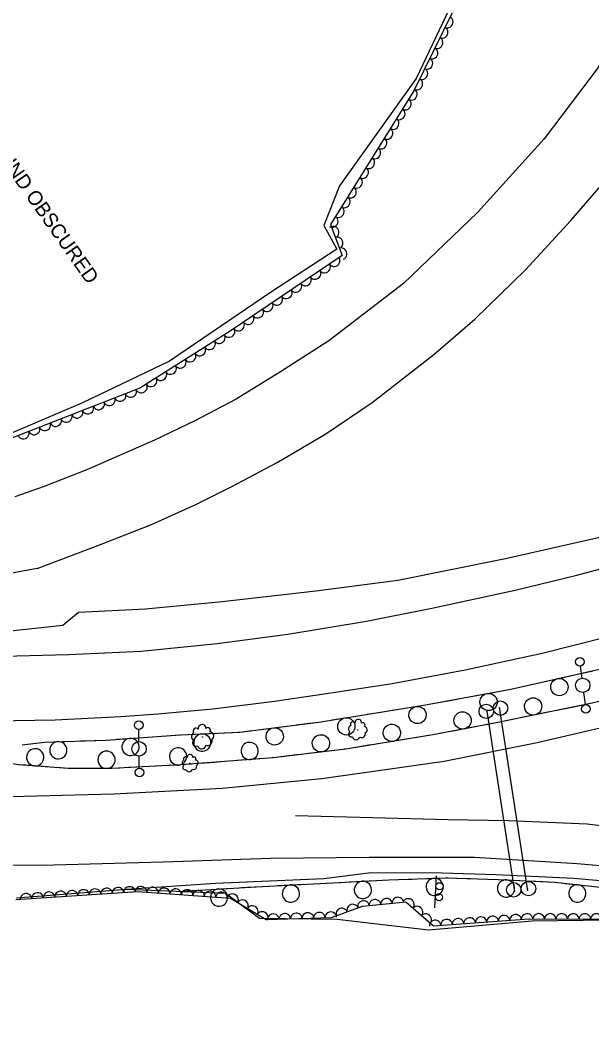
# Model space of a CAD drawing. Extents: x 1746719 to 1766531, y 631721 to 662391.
# Drawn here: x 1754551.4 to 1754749.8, y 647075.9 to 647423.4 of the extents above; entities that cross this region are included whole.
import ezdxf

# ---------------------------------------------------------------- set-up
doc = ezdxf.new("R2010")
doc.units = 0
for name, color, linetype in [('SURVEY - AERIAL SURVEY - Photo Control - Points - Elevations', 7, 'Continuous'), ('SURVEY - AERIAL SURVEY - Photo Control - Points - Locators', 7, 'Continuous'), ('SURVEY - AERIAL SURVEY - Photo Control - Points - Numbers', 7, 'Continuous'), ('SURVEY - AERIAL SURVEY - Photo Control with Text', 7, 'Continuous'), ('SURVEY - CENTERLINE - Existing Roads - Development', 7, 'Continuous'), ('SURVEY - CONTROL - Grid', 7, 'Continuous')]:
    doc.layers.add(name, color=color, linetype=linetype)

msp = doc.modelspace()

# ---------------------------------------------------------------- linework, layer by layer
at = {"layer": 'SURVEY - AERIAL SURVEY - Photo Control - Points - Elevations'}
msp.add_line((1754557.35, 647233.04), (1754427.03, 647209.09), dxfattribs=at)
for points in [[(1754871.54, 647630.01), (1754863.35, 647614.51), (1754857.83, 647616.81), (1754853.37, 647608.03), (1754845.81, 647592.42), (1754835.24, 647571.18), (1754826.67, 647552.1), (1754815.7, 647528.74), (1754799.15, 647495.21), (1754787.22, 647470.34), (1754770.87, 647438.19), (1754751.63, 647406.45), (1754733.18, 647382.19), (1754710.05, 647356.65), (1754684.39, 647331.99), (1754658.51, 647312.05), (1754641.79, 647301.33), (1754626.34, 647291.8), (1754611.96, 647284.31), (1754598, 647277.56), (1754574.83, 647267.36), (1754559.79, 647261.5), (1754549.52, 647257.92)], [(1754557.35, 647233.04), (1754579.24, 647241.29), (1754597.01, 647248.33), (1754612.37, 647255.18), (1754624.88, 647261.46), (1754640.56, 647269.77), (1754657.51, 647279.8), (1754673.58, 647290.68), (1754694.99, 647307.25), (1754709.17, 647319.53), (1754726.76, 647336.72), (1754742.51, 647353.79), (1754759.59, 647373.63), (1754773.04, 647391.91), (1754787.54, 647414.84), (1754800.67, 647439.76)], [(1754981.21, 647317.84), (1754952.02, 647306.19), (1754940.75, 647302.15), (1754929.33, 647298.55), (1754922.97, 647297.58), (1754898.06, 647288.57), (1754861.61, 647276.8), (1754832.76, 647267.46), (1754795.25, 647255.89), (1754753, 647243.92), (1754719.85, 647236.34), (1754682.41, 647228.83), (1754653.96, 647225.18), (1754621.53, 647221.49), (1754594.87, 647218.84), (1754571.62, 647217.76), (1754566.16, 647213.23), (1754542.48, 647210.62), (1754519.16, 647211.43), (1754494.31, 647211.87), (1754463.56, 647212.58), (1754438.92, 647215.09), (1754424.26, 647213.51), (1754410.75, 647214.65)], [(1754427.03, 647209.09), (1754442.69, 647207.27), (1754462.29, 647205.38), (1754488.89, 647203.28), (1754513.5, 647202.52), (1754541.11, 647202.43), (1754568.15, 647203.18), (1754593.34, 647204.36), (1754619.77, 647207.01), (1754644.25, 647210.25), (1754671.63, 647214.78), (1754694.22, 647219.19), (1754723.21, 647225.53), (1754744.52, 647230.68), (1754770.96, 647237.81), (1754797.14, 647245.31), (1754822.25, 647252.68), (1754850.2, 647261.32), (1754880.13, 647271), (1754909.46, 647280.66), (1754922.65, 647285.15)], [(1754542.43, 647180.18), (1754563.58, 647180.51), (1754586.29, 647181.61), (1754599.18, 647182.51), (1754618.26, 647184.28), (1754639.61, 647186.91), (1754659.98, 647189.95), (1754680.51, 647193.1), (1754705.78, 647197.88), (1754732.55, 647203.62), (1754755.39, 647209.36), (1754789.35, 647218.34), (1754820.49, 647227.16), (1754851.27, 647236.73), (1754884.21, 647247.33), (1754901.01, 647252.86), (1754927.8, 647229.82)], [(1754927.8, 647229.82), (1754891.95, 647218.53), (1754850.24, 647205), (1754811.72, 647193.43), (1754769.53, 647181.49), (1754730.77, 647172.53), (1754698.53, 647165.97), (1754656.11, 647159.97), (1754621.54, 647156.59), (1754583.9, 647154.65), (1754548.24, 647153.76), (1754515.75, 647153.74), (1754488.17, 647155.02), (1754454.41, 647156.98), (1754429.07, 647159.48), (1754406.04, 647162.56), (1754381.92, 647166.44), (1754356.52, 647171.06), (1754332.71, 647175.38)], [(1754646.99, 647147.3), (1754673.72, 647146.6), (1754699.89, 647145.91), (1754720.82, 647145.55), (1754748.14, 647144.33), (1754752.78, 647143.74), (1754773.91, 647141.2), (1754805.29, 647137.53), (1754822.64, 647134.86), (1754845.16, 647130.96), (1754871.25, 647126.12), (1754900.59, 647119.81), (1754930.61, 647113.2), (1754955.53, 647107.48), (1754983.56, 647100.49), (1755003, 647096.02), (1754988.9, 647131.48), (1754968.54, 647184.57), (1754956.31, 647215.29)], [(1754328.27, 647152.18), (1754368.78, 647144.9), (1754397.02, 647140.31), (1754425.29, 647136.58), (1754454.18, 647133.51), (1754477.51, 647132.02), (1754500.43, 647130.79), (1754528.33, 647130.28), (1754558.79, 647129.98), (1754601.01, 647131.21), (1754638.26, 647132.5), (1754672.48, 647132.78), (1754709.07, 647132.77), (1754744.73, 647130.64), (1754785.63, 647126.95), (1754823.21, 647121.67), (1754859.33, 647115.16), (1754912, 647104.34), (1754949.05, 647095.46), (1754993.86, 647084.27)], [(1754588.3, 647121.71), (1754619.22, 647123.71), (1754656.78, 647125.44), (1754673.18, 647127.52), (1754697.85, 647127.34)], [(1754697.85, 647127.34), (1754716.4, 647126.74), (1754743.48, 647125.51), (1754772.28, 647122.92), (1754799.59, 647119.46), (1754821.4, 647116.92), (1754843.37, 647112.57), (1754867.68, 647107.98), (1754893.78, 647102.45), (1754929.53, 647094.68), (1754968.95, 647084.72)]]:
    msp.add_lwpolyline(points, dxfattribs=at)
at = {"layer": 'SURVEY - AERIAL SURVEY - Photo Control - Points - Locators'}
for points in [[(1754705.93, 647439.26), (1754688.76, 647403.15), (1754662.27, 647365.88), (1754656.73, 647352.04), (1754661.25, 647343.88), (1754638.28, 647328.79), (1754603.26, 647304.95), (1754572.99, 647290.48), (1754538.23, 647275.7)], [(1754550.13, 647118.63), (1754588.3, 647121.71), (1754622.71, 647120.27), (1754634.41, 647111.56), (1754661.39, 647111.27), (1754693.15, 647107.62), (1754729.03, 647110.67), (1754755.58, 647111), (1754788.42, 647115.66), (1754815.6, 647112.5), (1754817.2, 647106.35), (1754853.84, 647101.89), (1754891.27, 647096.5), (1754932.58, 647086.15), (1754978.58, 647075.92)]]:
    msp.add_lwpolyline(points, dxfattribs=at)
at = {"layer": 'SURVEY - AERIAL SURVEY - Photo Control - Points - Numbers'}
for points in [[(1754552.16, 647171.77), (1754559.89, 647172.77), (1754581.25, 647173.47), (1754607.05, 647175.23), (1754627.68, 647176.21), (1754655, 647179.7), (1754692.06, 647185.63), (1754721.68, 647191.17), (1754759.62, 647199.64), (1754802.14, 647210.65), (1754832.94, 647219.08), (1754861.24, 647226.41), (1754872.63, 647229.37)], [(1754862.39, 647218.78), (1754816.12, 647204.12), (1754785.56, 647195.24), (1754749.85, 647186.22), (1754717.15, 647179.57), (1754694.57, 647175.24), (1754664.38, 647170.32), (1754639.21, 647167.3), (1754607.04, 647164.8), (1754583.17, 647163.6), (1754568.03, 647163.62), (1754550.88, 647164.88), (1754541.4, 647166.31)], [(1754745.51, 647196.49), (1754750.09, 647197.51)], [(1754733.41, 647193.79), (1754742.38, 647195.79)], [(1754708.92, 647188.78), (1754717.96, 647190.47)], [(1754721.1, 647191.06), (1754721.68, 647191.17), (1754725.7, 647192.07)], [(1754725.7, 647192.07), (1754730.28, 647193.09)], [(1754696.53, 647186.47), (1754701.15, 647187.33)], [(1754701.15, 647187.33), (1754705.77, 647188.2)], [(1754676.51, 647183.14), (1754681.15, 647183.89)], [(1754684.3, 647184.39), (1754692.06, 647185.63), (1754693.38, 647185.88)], [(1754742.2, 647184.66), (1754737.59, 647183.72)], [(1754746.81, 647185.6), (1754742.2, 647184.66)], [(1754651.8, 647179.29), (1754655, 647179.7), (1754656.46, 647179.93)], [(1754659.62, 647180.44), (1754668.7, 647181.89)], [(1754671.86, 647182.4), (1754676.51, 647183.14)], [(1754722.31, 647180.61), (1754717.7, 647179.68)], [(1754734.46, 647183.09), (1754725.44, 647181.25)], [(1754627, 647176.18), (1754627.68, 647176.21), (1754631.67, 647176.72)], [(1754634.84, 647177.12), (1754643.97, 647178.29)], [(1754647.14, 647178.69), (1754651.8, 647179.29)], [(1754709.94, 647178.19), (1754700.91, 647176.46)], [(1754717.7, 647179.68), (1754717.15, 647179.57), (1754713.09, 647178.79)], [(1754560, 647172.77), (1754569.19, 647173.07)], [(1754572.39, 647173.18), (1754577.09, 647173.33)], [(1754577.09, 647173.33), (1754581.25, 647173.47), (1754581.78, 647173.51)], [(1754584.98, 647173.72), (1754594.15, 647174.35)], [(1754597.35, 647174.57), (1754602.04, 647174.89)], [(1754602.04, 647174.89), (1754606.73, 647175.21)], [(1754609.92, 647175.36), (1754619.11, 647175.8)], [(1754622.31, 647175.95), (1754627, 647176.18)], [(1754685.34, 647173.74), (1754676.27, 647172.26)], [(1754693.14, 647175.01), (1754688.5, 647174.25)], [(1754697.77, 647175.85), (1754694.57, 647175.24), (1754693.14, 647175.01)], [(1754552.16, 647171.77), (1754556.82, 647172.37)], [(1754660.65, 647169.87), (1754651.51, 647168.78)], [(1754668.47, 647170.98), (1754664.38, 647170.32), (1754663.83, 647170.25)], [(1754673.11, 647171.74), (1754668.47, 647170.98)], [(1754623.45, 647166.08), (1754618.76, 647165.71)], [(1754635.81, 647167.04), (1754626.64, 647166.32)], [(1754643.67, 647167.83), (1754639.21, 647167.3), (1754639, 647167.28)], [(1754648.34, 647168.4), (1754643.67, 647167.83)], [(1754560.95, 647164.14), (1754551.77, 647164.81)], [(1754568.83, 647163.61), (1754568.03, 647163.62), (1754564.14, 647163.9)], [(1754573.53, 647163.61), (1754568.83, 647163.61)], [(1754585.93, 647163.74), (1754583.17, 647163.6), (1754576.73, 647163.61)], [(1754593.82, 647164.14), (1754589.12, 647163.9)], [(1754598.51, 647164.37), (1754593.82, 647164.14)], [(1754610.89, 647165.1), (1754607.04, 647164.8), (1754601.71, 647164.53)], [(1754618.76, 647165.71), (1754614.08, 647165.35)], [(1754607.81, 647121), (1754633.31, 647122.54), (1754659.91, 647123.92), (1754679.31, 647124.9), (1754699.11, 647125.62), (1754717.4, 647125.06), (1754736.98, 647124.08), (1754755.85, 647122), (1754774.6, 647119.99), (1754793.08, 647118.03), (1754818.31, 647114.45), (1754835.74, 647111.45), (1754860.66, 647106.73), (1754884.87, 647101.83), (1754909.34, 647096.66), (1754940.68, 647089.24), (1754964.24, 647083.36)], [(1754665.62, 647124.21), (1754674.81, 647124.67)], [(1754678.01, 647124.83), (1754679.31, 647124.9), (1754682.71, 647125.02)], [(1754682.71, 647125.02), (1754687.4, 647125.19)], [(1754690.6, 647125.31), (1754699.11, 647125.62), (1754699.79, 647125.59)], [(1754702.99, 647125.5), (1754707.69, 647125.36)], [(1754707.69, 647125.36), (1754712.39, 647125.21)], [(1754715.59, 647125.12), (1754717.4, 647125.06), (1754724.78, 647124.69)], [(1754727.97, 647124.53), (1754732.67, 647124.3)], [(1754732.67, 647124.3), (1754736.98, 647124.08), (1754737.36, 647124.04)], [(1754607.81, 647121), (1754612.51, 647121.28)], [(1754615.7, 647121.47), (1754624.88, 647122.03)], [(1754628.08, 647122.22), (1754632.77, 647122.51)], [(1754632.77, 647122.51), (1754633.31, 647122.54), (1754637.46, 647122.75)], [(1754640.66, 647122.92), (1754649.84, 647123.4)], [(1754653.04, 647123.56), (1754657.74, 647123.81)], [(1754657.74, 647123.81), (1754659.91, 647123.92), (1754662.43, 647124.05)], [(1754740.54, 647123.69), (1754749.68, 647122.68)]]:
    msp.add_lwpolyline(points, dxfattribs=at)
for centre, start, end in [((1754738.5, 647191.85), 215.8576, 215.8436), ((1754713.94, 647186.67), 213.8523, 213.8383), ((1754729.4, 647185.12), 34.7663, 34.7523), ((1754689.28, 647182.15), 212.3722, 212.3582), ((1754664.59, 647178.2), 212.3722, 212.3582), ((1754704.91, 647180.27), 34.1086, 34.0947), ((1754639.74, 647174.72), 210.5468, 210.5328), ((1754680.37, 647175.96), 32.5316, 32.5176), ((1754564.65, 647169.92), 205.1618, 205.1479), ((1754589.72, 647171.04), 207.1633, 207.1493), ((1754614.61, 647172.58), 205.9856, 205.9716), ((1754655.77, 647172.31), 30.1056, 30.0916), ((1754556.63, 647167.46), 19.0699, 19.0559), ((1754581.38, 647166.6), 23.2079, 23.194), ((1754606.19, 647167.76), 26.1461, 26.1321), ((1754631.04, 647169.67), 27.7127, 27.6987), ((1754670.33, 647121.44), 206.1582, 206.1442), ((1754695.26, 647122.47), 205.3477, 205.3337), ((1754719.99, 647121.93), 200.4121, 200.3981), ((1754620.43, 647118.75), 206.7278, 206.7139), ((1754645.36, 647120.16), 206.2378, 206.2238), ((1754744.74, 647120.21), 196.9733, 196.9593)]:
    msp.add_arc(centre, 3, start, end, dxfattribs=at)
at = {"layer": 'SURVEY - AERIAL SURVEY - Photo Control with Text'}
for points in [[(1754708.03, 647439.64), (1754688.01, 647398.79), (1754659.14, 647352.41), (1754663.14, 647341.65), (1754624.29, 647315.41), (1754592.93, 647295.56), (1754549.31, 647278.63), (1754516.14, 647266.02), (1754486.6, 647257.22), (1754447.95, 647251.35), (1754405.32, 647250.38), (1754377.14, 647235.8), (1754343.39, 647240.32)], [(1754549.86, 647118.06), (1754592.09, 647120.85), (1754624.38, 647118.57), (1754636.82, 647111.14), (1754659.38, 647111.9), (1754670.15, 647115.75), (1754685.25, 647117.25), (1754694.79, 647108.99), (1754728.07, 647111.33), (1754756.23, 647111.23), (1754780.97, 647115.1), (1754794.12, 647114.72), (1754815.86, 647114.31), (1754836.85, 647108.36), (1754862.8, 647102.49), (1754896.33, 647095.82), (1754933.79, 647087.14), (1754973.94, 647078.69)]]:
    msp.add_lwpolyline(points, dxfattribs=at)
for centre, radius in [((1754668.49, 647176.95), 0.0395), ((1754614.65, 647174.49), 0.0469), ((1754610.32, 647165.34), 0.0333)]:
    msp.add_circle(centre, radius, dxfattribs=at)
for centre, radius, start, end in [((1754668.7, 647179.48), 1.13, 351.4932, 184.9129), ((1754612.44, 647176.55), 1.02, 41.2627, 218.5819), ((1754614.52, 647177.5), 1.34, 358.6441, 192.0638), ((1754616.54, 647176.85), 0.922, 318.6234, 137.369), ((1754666.53, 647177.31), 1.22, 109.3989, 236.2446), ((1754666.86, 647178.91), 0.86, 34.1119, 211.431), ((1754670.32, 647178.72), 0.777, 311.4725, 130.2182), ((1754670.75, 647177.01), 1.13, 289.3564, 86.1453), ((1754612.29, 647174.62), 1.45, 116.5498, 243.3955), ((1754612.31, 647172.43), 1.12, 126.7087, 301.709), ((1754616.5, 647173.1), 1.53, 245.56, 23.0842), ((1754617.3, 647174.9), 1.34, 296.5072, 93.2962), ((1754666.32, 647175.47), 0.945, 119.5578, 294.5581), ((1754667.98, 647174.82), 1.28, 189.3049, 345.1434), ((1754669.89, 647175.59), 1.29, 238.4091, 15.9334), ((1754614.36, 647171.91), 1.52, 196.4558, 352.2943), ((1754608.65, 647165.52), 1.03, 113.6444, 240.49), ((1754608.83, 647166.89), 0.726, 38.3573, 215.6765), ((1754610.34, 647167.49), 0.954, 355.7387, 189.1583), ((1754611.75, 647166.95), 0.656, 315.718, 134.4636), ((1754612.22, 647165.54), 0.956, 293.6018, 90.3907), ((1754608.59, 647163.96), 0.798, 123.8033, 298.8036), ((1754610.02, 647163.52), 1.08, 193.5504, 349.3889), ((1754611.59, 647164.29), 1.09, 242.6546, 20.1788)]:
    msp.add_arc(centre, radius, start, end, dxfattribs=at)
for centre, major_axis in [((1754699.71, 647422.67), (-0.88, -1.8)), ((1754697.95, 647419.08), (-0.88, -1.8)), ((1754696.19, 647415.49), (-0.88, -1.8)), ((1754694.43, 647411.89), (-0.88, -1.8)), ((1754692.67, 647408.3), (-0.88, -1.8)), ((1754690.91, 647404.71), (-0.88, -1.8)), ((1754689.15, 647401.12), (-0.88, -1.8)), ((1754687.26, 647397.6), (-1.06, -1.7)), ((1754685.15, 647394.2), (-1.06, -1.7)), ((1754683.04, 647390.8), (-1.06, -1.7)), ((1754680.92, 647387.41), (-1.06, -1.7)), ((1754678.81, 647384.01), (-1.06, -1.7)), ((1754676.7, 647380.62), (-1.06, -1.7)), ((1754674.58, 647377.22), (-1.06, -1.7)), ((1754672.47, 647373.82), (-1.06, -1.7)), ((1754670.36, 647370.43), (-1.06, -1.7)), ((1754668.24, 647367.03), (-1.06, -1.7)), ((1754666.13, 647363.63), (-1.06, -1.7)), ((1754664.02, 647360.24), (-1.06, -1.7)), ((1754661.9, 647356.84), (-1.06, -1.7)), ((1754659.79, 647353.45), (-1.06, -1.7)), ((1754660.11, 647349.8), (0.7, -1.87)), ((1754661.5, 647346.06), (0.7, -1.87)), ((1754662.9, 647342.31), (0.7, -1.87)), ((1754660.41, 647339.8), (-1.66, -1.12)), ((1754653.78, 647335.32), (-1.66, -1.12)), ((1754657.09, 647337.56), (-1.66, -1.12)), ((1754650.46, 647333.09), (-1.66, -1.12)), ((1754643.83, 647328.61), (-1.66, -1.12)), ((1754647.15, 647330.85), (-1.66, -1.12)), ((1754640.52, 647326.37), (-1.66, -1.12)), ((1754633.89, 647321.89), (-1.66, -1.12)), ((1754637.2, 647324.13), (-1.66, -1.12)), ((1754630.57, 647319.66), (-1.66, -1.12)), ((1754623.94, 647315.19), (-1.69, -1.07)), ((1754627.26, 647317.42), (-1.66, -1.12)), ((1754617.18, 647310.91), (-1.69, -1.07)), ((1754620.56, 647313.05), (-1.69, -1.07)), ((1754613.8, 647308.77), (-1.69, -1.07)), ((1754607.04, 647304.49), (-1.69, -1.07)), ((1754610.42, 647306.63), (-1.69, -1.07)), ((1754603.66, 647302.35), (-1.69, -1.07)), ((1754596.9, 647298.07), (-1.69, -1.07)), ((1754600.28, 647300.21), (-1.69, -1.07)), ((1754589.85, 647294.37), (-1.86, -0.72)), ((1754593.52, 647295.93), (-1.69, -1.07)), ((1754582.39, 647291.47), (-1.86, -0.72)), ((1754586.12, 647292.92), (-1.86, -0.72)), ((1754571.21, 647287.13), (-1.86, -0.72)), ((1754574.94, 647288.58), (-1.86, -0.72)), ((1754578.67, 647290.02), (-1.86, -0.72)), ((1754563.75, 647284.23), (-1.86, -0.72)), ((1754567.48, 647285.68), (-1.86, -0.72)), ((1754556.29, 647281.34), (-1.86, -0.72)), ((1754560.02, 647282.79), (-1.86, -0.72)), ((1754552.56, 647279.89), (-1.86, -0.72)), ((1754561.43, 647118.83), (2, 0.13)), ((1754565.43, 647119.09), (2, 0.13)), ((1754569.42, 647119.35), (2, 0.13)), ((1754573.41, 647119.62), (2, 0.13)), ((1754577.4, 647119.88), (2, 0.13)), ((1754581.39, 647120.14), (2, 0.13)), ((1754585.38, 647120.4), (2, 0.13)), ((1754589.37, 647120.67), (2, 0.13)), ((1754593.36, 647120.76), (2, -0.14)), ((1754597.35, 647120.48), (2, -0.14)), ((1754601.34, 647120.19), (2, -0.14)), ((1754605.33, 647119.91), (2, -0.14)), ((1754609.32, 647119.63), (2, -0.14)), ((1754613.31, 647119.35), (2, -0.14)), ((1754617.3, 647119.07), (2, -0.14)), ((1754553.45, 647118.3), (2, 0.13)), ((1754557.44, 647118.56), (2, 0.13)), ((1754621.29, 647118.78), (2, -0.14)), ((1754625.16, 647118.1), (1.72, -1.03)), ((1754628.59, 647116.05), (1.72, -1.03)), ((1754670.55, 647115.79), (1.99, 0.2)), ((1754674.53, 647116.19), (1.99, 0.2)), ((1754678.51, 647116.58), (1.99, 0.2)), ((1754682.49, 647116.98), (1.99, 0.2)), ((1754686.18, 647116.45), (1.51, -1.31)), ((1754632.03, 647114), (1.72, -1.03)), ((1754635.46, 647111.95), (1.72, -1.03)), ((1754663, 647113.19), (1.88, 0.67)), ((1754666.77, 647114.54), (1.88, 0.67)), ((1754689.2, 647113.83), (1.51, -1.31)), ((1754639.24, 647111.22), (2, 0.07)), ((1754643.23, 647111.35), (2, 0.07)), ((1754647.23, 647111.49), (2, 0.07)), ((1754651.23, 647111.62), (2, 0.07)), ((1754655.23, 647111.76), (2, 0.07)), ((1754659.22, 647111.89), (2, 0.07)), ((1754692.23, 647111.21), (1.51, -1.31)), ((1754695.4, 647109.03), (2, 0.14)), ((1754699.39, 647109.31), (2, 0.14)), ((1754703.38, 647109.59), (2, 0.14)), ((1754707.37, 647109.87), (2, 0.14)), ((1754711.36, 647110.15), (2, 0.14)), ((1754715.35, 647110.43), (2, 0.14)), ((1754719.34, 647110.71), (2, 0.14)), ((1754723.33, 647110.99), (2, 0.14)), ((1754727.32, 647111.27), (2, 0.14)), ((1754731.32, 647111.31), (2, -0.01)), ((1754735.32, 647111.3), (2, -0.01)), ((1754739.32, 647111.29), (2, -0.01)), ((1754743.32, 647111.27), (2, -0.01)), ((1754747.32, 647111.26), (2, -0.01)), ((1754751.32, 647111.25), (2, -0.01))]:
    msp.add_ellipse(centre, major_axis=major_axis, ratio=0.940188, start_param=0, end_param=3.141593, dxfattribs=at)
at = {"layer": 'SURVEY - CENTERLINE - Existing Roads - Development'}
for p, q in [((1754745.77, 647199.14), (1754746.3, 647194.93)), ((1754746.93, 647189.97), (1754747.46, 647185.75)), ((1754592.63, 647172.89), (1754592.57, 647177.14)), ((1754592.76, 647163.65), (1754592.7, 647167.9))]:
    msp.add_line(p, q, dxfattribs=at)
for centre, radius in [((1754745.58, 647200.63), 1.5), ((1754746.61, 647192.45), 2.5), ((1754747.65, 647184.26), 1.5), ((1754592.54, 647178.64), 1.5), ((1754592.66, 647170.4), 2.5), ((1754592.78, 647162.15), 1.5)]:
    msp.add_circle(centre, radius, dxfattribs=at)
at = {"layer": 'SURVEY - CONTROL - Grid'}
for p, q in [((1754713.12, 647183.4), (1754713.12, 647183.4)), ((1754713.12, 647183.4), (1754713.12, 647183.4)), ((1754713.28, 647183.51), (1754722.94, 647120.92)), ((1754713.28, 647183.51), (1754722.94, 647120.92)), ((1754717.6, 647184.83), (1754727.48, 647121.09)), ((1754718.08, 647184.5), (1754718.08, 647184.5)), ((1754718.08, 647184.5), (1754718.08, 647184.5)), ((1754695.32, 647115.18), (1754695.89, 647126.36)), ((1754722.67, 647121.43), (1754722.67, 647121.43)), ((1754722.67, 647121.43), (1754722.67, 647121.43)), ((1754727.78, 647121.86), (1754727.78, 647121.86)), ((1754727.78, 647121.86), (1754727.78, 647121.86))]:
    msp.add_line(p, q, dxfattribs=at)
for centre, radius in [((1754718.08, 647184.52), 2.5), ((1754718.08, 647184.52), 2.5), ((1754713.12, 647183.42), 2.5), ((1754713.12, 647183.42), 2.5), ((1754727.78, 647121.88), 2.5), ((1754727.79, 647121.88), 2.5), ((1754696.93, 647122.68), 1.25), ((1754722.67, 647121.45), 2.5), ((1754722.68, 647121.45), 2.5), ((1754696.74, 647118.93), 1.25)]:
    msp.add_circle(centre, radius, dxfattribs=at)

# ---------------------------------------------------------------- texts
at = {"layer": 'SURVEY - AERIAL SURVEY - Photo Control - Points - Locators'}
msp.add_text('GROUND OBSCURED', height=5, rotation=305.1688, dxfattribs=at).set_placement((1754534.95, 647388.1))

doc.saveas('drawing.dxf')
